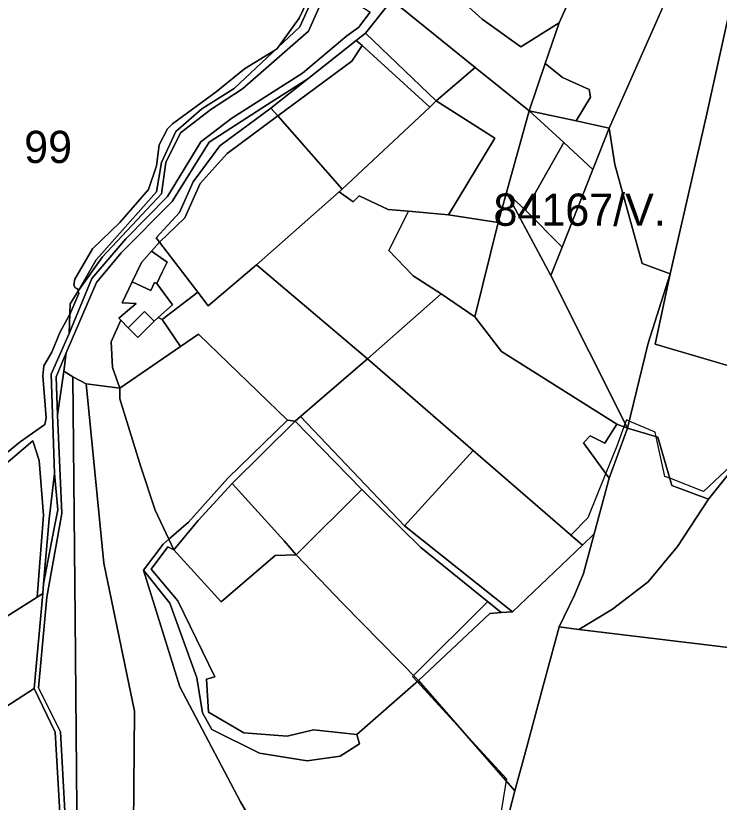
# Model space of a CAD drawing. Extents: x -477304 to -465429, y -1159113 to -1149210.
# Drawn here: x -470664 to -470336.2, y -1155976.9 to -1155610.6 of the extents above; entities that cross this region are included whole.
import ezdxf

# ---------------------------------------------------------------- set-up
doc = ezdxf.new("R2010")
doc.units = 0
for name, color, linetype in [('BPEJ_s', 7, 'Continuous'), ('orna_s', 7, 'Continuous'), ('ostatni_s', 7, 'Continuous'), ('PUPFL_s', 7, 'Continuous'), ('trav_porost_s', 7, 'Continuous'), ('voda_s', 7, 'Continuous'), ('zahrada_s', 7, 'Continuous')]:
    doc.layers.add(name, color=color, linetype=linetype)

msp = doc.modelspace()

# ---------------------------------------------------------------- linework, layer by layer
at = {"layer": 'BPEJ_s'}
for points in [[(-470520.3, -1155587.23), (-470531.99, -1155611.67), (-470541.59, -1155625.07), (-470542.18, -1155625.9), (-470543.02, -1155626.42), (-470557.48, -1155635.25), (-470570.66, -1155646.09), (-470591.05, -1155660.96), (-470593.39, -1155663.3), (-470597.22, -1155670.74), (-470598.49, -1155680.51), (-470602.1, -1155691.56), (-470615.49, -1155706.86), (-470628.24, -1155719.18), (-470636.52, -1155733.2), (-470636.95, -1155735.97), (-470636.31, -1155737.24), (-470635.53, -1155737.63), (-470635.04, -1155737.88), (-470634.88, -1155738.69), (-470634.75, -1155739.32), (-470634.61, -1155740), (-470638.89, -1155749.78), (-470639.07, -1155750.2), (-470643.32, -1155757.85), (-470647.15, -1155767.2), (-470650.97, -1155773.57), (-470651.4, -1155778.25), (-470649.91, -1155797.8), (-470650.55, -1155800.98), (-470662.02, -1155809.06), (-470695.17, -1155836.26)], [(-470695.17, -1155836.26), (-470662.02, -1155809.06), (-470650.55, -1155800.98), (-470649.91, -1155797.8), (-470651.4, -1155778.25), (-470650.97, -1155773.57), (-470647.15, -1155767.2), (-470643.32, -1155757.85), (-470639.07, -1155750.2), (-470638.89, -1155749.78), (-470634.61, -1155740), (-470634.75, -1155739.32), (-470634.88, -1155738.69), (-470635.04, -1155737.88), (-470635.53, -1155737.63), (-470636.31, -1155737.24), (-470636.95, -1155735.97), (-470636.52, -1155733.2), (-470628.24, -1155719.18), (-470615.49, -1155706.86), (-470602.1, -1155691.56), (-470598.49, -1155680.51), (-470597.22, -1155670.74), (-470593.39, -1155663.3), (-470591.05, -1155660.96), (-470570.66, -1155646.09), (-470557.48, -1155635.25), (-470543.02, -1155626.42), (-470542.18, -1155625.9), (-470541.59, -1155625.07), (-470531.99, -1155611.67), (-470520.3, -1155587.23)], [(-470322.86, -1155812.8), (-470343.53, -1155832.22), (-470359.33, -1155826.01), (-470361.53, -1155825.15), (-470365.56, -1155806.71), (-470366.02, -1155804.59), (-470378.18, -1155799.38), (-470379.52, -1155798.8), (-470380.1, -1155800.37), (-470380.34, -1155801.04), (-470380.69, -1155801.99), (-470384.02, -1155811.01), (-470389.13, -1155823.68), (-470397.51, -1155844.43), (-470405.41, -1155852.46), (-470399.99, -1155857.16), (-470432.5, -1155888.15), (-470437.79, -1155888.44), (-470443.77, -1155883.63), (-470444.43, -1155883.63), (-470478.65, -1155917.86), (-470478.84, -1155918.05), (-470479.13, -1155918.33), (-470476.98, -1155920.67), (-470454.88, -1155944.72), (-470435.43, -1155965.89), (-470435.57, -1155966.76), (-470440.9, -1156000)], [(-470322.86, -1155812.8), (-470343.53, -1155832.22), (-470359.33, -1155826.01), (-470361.53, -1155825.15), (-470365.56, -1155806.71), (-470366.02, -1155804.59), (-470378.18, -1155799.38), (-470379.52, -1155798.8), (-470380.1, -1155800.37), (-470380.34, -1155801.04), (-470380.69, -1155801.99), (-470384.02, -1155811.01), (-470389.13, -1155823.68), (-470397.51, -1155844.43), (-470405.41, -1155852.46), (-470399.99, -1155857.16), (-470432.5, -1155888.15), (-470437.79, -1155888.44), (-470443.77, -1155883.63), (-470444.43, -1155883.63), (-470478.65, -1155917.86), (-470478.84, -1155918.05), (-470479.13, -1155918.33), (-470476.98, -1155920.67), (-470454.88, -1155944.72), (-470435.43, -1155965.89), (-470435.57, -1155966.76), (-470440.9, -1156000)]]:
    msp.add_lwpolyline(points, dxfattribs=at)
at = {"layer": 'orna_s'}
msp.add_lwpolyline([(-470605.67, -1155820.6), (-470615.47, -1155788.93), (-470615.52, -1155783.98), (-470587.23, -1155764.68), (-470578.86, -1155758.92), (-470537.39, -1155798.9), (-470565.24, -1155825.99), (-470583.54, -1155846.48), (-470592.65, -1155854.42), (-470599.12, -1155840.86)], close=True, dxfattribs=at)
at = {"layer": 'ostatni_s'}
for points in [[(-470361.05, -1155358.84), (-470391.55, -1155422.72), (-470413.18, -1155466.61), (-470426.56, -1155485.73), (-470444.94, -1155519.17), (-470455.5, -1155548.7), (-470471.3, -1155580.98), (-470488.75, -1155603.33), (-470501.01, -1155618.67), (-470505.4, -1155622.14), (-470527.91, -1155639.95), (-470546.67, -1155651.88), (-470573.86, -1155669.5), (-470591.22, -1155697.17), (-470614.89, -1155720.96), (-470626.39, -1155734.78), (-470640.49, -1155767.59), (-470645.27, -1155778.72), (-470644.5, -1155796.67), (-470642.52, -1155842.38), (-470649.51, -1155881.42), (-470653.36, -1155923.6), (-470643.23, -1155944.14), (-470639.95, -1156003.75)], [(-470642.11, -1156005.92), (-470645.63, -1155944.19), (-470655.51, -1155923.82), (-470651.37, -1155879.6), (-470651.15, -1155875.22), (-470646.19, -1155849.28), (-470644.43, -1155840.66), (-470645.92, -1155823.8), (-470647.55, -1155777.55), (-470639.2, -1155758.52), (-470628.51, -1155732.9), (-470612.69, -1155714.53), (-470593.35, -1155694.75), (-470577.75, -1155669.32), (-470563.37, -1155658.28), (-470530.45, -1155637.33), (-470509.82, -1155619.91), (-470504.35, -1155616.12), (-470498.96, -1155608.92)]]:
    msp.add_lwpolyline(points, dxfattribs=at)
for points in [[(-470593.35, -1155694.75), (-470612.69, -1155714.53), (-470628.51, -1155732.9), (-470639.2, -1155758.52), (-470638.71, -1155744.71), (-470634.83, -1155738.62), (-470623.64, -1155722.83), (-470596.17, -1155693.58), (-470594.16, -1155678.89), (-470587.29, -1155665.13), (-470573.2, -1155654.25), (-470558.43, -1155644.65), (-470527.59, -1155617.75), (-470518.08, -1155596.37), (-470498.96, -1155608.92), (-470504.35, -1155616.12), (-470509.82, -1155619.91), (-470530.45, -1155637.33), (-470563.37, -1155658.28), (-470577.75, -1155669.32)], [(-470545.16, -1155653.59), (-470568.93, -1155671.12), (-470581.34, -1155687.89), (-470587.75, -1155702.26), (-470598.57, -1155714.02), (-470597, -1155716.05), (-470600.72, -1155720.2), (-470605.47, -1155725.51), (-470609.71, -1155734.57), (-470614.45, -1155744.36), (-470607.9, -1155744.58), (-470616.02, -1155751.42), (-470615.08, -1155752.37), (-470619.59, -1155762.39), (-470618.93, -1155774.4), (-470615.52, -1155783.98), (-470631.26, -1155781.99), (-470637.36, -1155778.82), (-470641.61, -1155776.16), (-470640.49, -1155767.59), (-470626.39, -1155734.78), (-470614.89, -1155720.96), (-470591.22, -1155697.17), (-470573.86, -1155669.5), (-470546.67, -1155651.88), (-470527.91, -1155639.95)], [(-470402.87, -1155659.6), (-470387.53, -1155662.94), (-470395.14, -1155682.2), (-470408.69, -1155669.61), (-470424.81, -1155654.83)], [(-470409.44, -1155718.4), (-470426.48, -1155701.09), (-470408.69, -1155669.61), (-470395.14, -1155682.2)], [(-470490.14, -1155719.92), (-470480.95, -1155701.64), (-470462.34, -1155703.24), (-470439.28, -1155706.93), (-470450.11, -1155750.84), (-470465.78, -1155740.14), (-470478.8, -1155731.65)], [(-470609.71, -1155734.57), (-470605.47, -1155725.51), (-470600.72, -1155720.2), (-470593.48, -1155725.31), (-470595.87, -1155730.01), (-470598.33, -1155735.26), (-470599.33, -1155734.79), (-470601.11, -1155738.59)], [(-470611.59, -1155755.89), (-470603.99, -1155748.36), (-470599.55, -1155752.83), (-470607.15, -1155760.36)]]:
    msp.add_lwpolyline(points, close=True, dxfattribs=at)
at = {"layer": 'PUPFL_s'}
for points in [[(-470520.08, -1155590.01), (-470531.65, -1155615.76), (-470562.25, -1155644.43), (-470577.27, -1155654), (-470589.4, -1155664.46), (-470596.12, -1155678.9), (-470598.43, -1155692.64), (-470626.49, -1155724.23), (-470634.83, -1155738.62), (-470638.71, -1155744.71), (-470639.2, -1155758.52), (-470647.55, -1155777.55), (-470645.92, -1155823.8), (-470648.45, -1155844.82), (-470651.15, -1155875.22), (-470651.37, -1155879.6), (-470654.11, -1155881.35), (-470651.04, -1155843.13), (-470653.06, -1155817.75), (-470656.01, -1155808.56), (-470697.22, -1155843.56)], [(-470205.68, -1155608.91), (-470216.64, -1155638.54), (-470224.14, -1155665.63), (-470232.17, -1155695.22), (-470240.26, -1155744.22), (-470254.62, -1155779.98), (-470264.52, -1155798.66), (-470267.84, -1155823.97), (-470275.23, -1155844.01), (-470288.64, -1155886.17), (-470295.8, -1155909.1), (-470401.69, -1155896.41), (-470385.95, -1155887), (-470369.3, -1155874.24), (-470355.67, -1155857.69), (-470341.29, -1155835.79), (-470321.48, -1155811.08), (-470296.28, -1155794.77), (-470283.24, -1155781.12), (-470276.25, -1155752.95), (-470265.01, -1155696.27), (-470228.8, -1155649.13), (-470219.26, -1155634.99), (-470207.95, -1155607.86)]]:
    msp.add_lwpolyline(points, dxfattribs=at)
for points in [[(-470409.44, -1155718.4), (-470395.14, -1155682.2), (-470387.53, -1155662.94), (-470384.92, -1155679.82), (-470372.21, -1155726.03), (-470359.04, -1155730.81), (-470369.29, -1155763.02), (-470378.97, -1155802.62), (-470414.65, -1155731.59)], [(-470450.11, -1155750.84), (-470439.28, -1155706.93), (-470435.41, -1155692.91), (-470428.66, -1155705.49), (-470414.65, -1155731.59), (-470378.97, -1155802.62), (-470383.99, -1155800.79), (-470437.66, -1155766.92)], [(-470435.41, -1155692.91), (-470426.48, -1155701.09), (-470409.44, -1155718.4), (-470414.65, -1155731.59), (-470428.66, -1155705.49)], [(-470297.39, -1155783.79), (-470288.01, -1155779.74), (-470280.55, -1155752.36), (-470276.25, -1155752.95), (-470283.24, -1155781.12), (-470296.28, -1155794.77), (-470321.48, -1155811.08), (-470341.29, -1155835.79), (-470358.38, -1155829.31), (-470364.86, -1155806.92), (-470378.97, -1155802.62), (-470369.29, -1155763.02), (-470359.04, -1155730.81), (-470366.16, -1155763.6)], [(-470396.4, -1155806.21), (-470399.49, -1155809.46), (-470387.49, -1155825.93), (-470394.49, -1155851.93), (-470399.99, -1155857.16), (-470450.97, -1155813), (-470500.2, -1155770.3), (-470465.78, -1155740.14), (-470450.11, -1155750.84), (-470437.66, -1155766.92), (-470383.99, -1155800.79), (-470389.58, -1155809.6)], [(-470641.61, -1155776.16), (-470644.5, -1155796.67), (-470645.27, -1155778.72), (-470640.49, -1155767.59)], [(-470644.5, -1155796.67), (-470641.61, -1155776.16), (-470637.36, -1155778.82), (-470636.33, -1155891.03), (-470635.34, -1155997.82), (-470639.95, -1156003.75), (-470643.23, -1155944.14), (-470653.36, -1155923.6), (-470649.51, -1155881.42), (-470642.52, -1155842.38)], [(-470622.96, -1155865.56), (-470608.66, -1155934.43), (-470609.51, -1156023.21), (-470609.81, -1156053.66), (-470631.9, -1156013.49), (-470633.59, -1156022.45), (-470640.17, -1156005.91), (-470639.95, -1156003.75), (-470635.34, -1155997.82), (-470636.33, -1155891.03), (-470637.36, -1155778.82), (-470631.26, -1155781.99)], [(-470595.32, -1155856.75), (-470604.51, -1155868.86), (-470587.53, -1155923.13), (-470559.24, -1155976.6), (-470528.88, -1156029.26), (-470609.51, -1156023.21), (-470608.66, -1155934.43), (-470622.96, -1155865.56), (-470631.26, -1155781.99), (-470615.52, -1155783.98), (-470615.47, -1155788.93), (-470605.67, -1155820.6), (-470599.12, -1155840.86), (-470592.65, -1155854.42)], [(-470385.95, -1155887), (-470401.69, -1155896.41), (-470410.78, -1155895.2), (-470403.65, -1155880.43), (-470399.42, -1155870.27), (-470394.49, -1155851.93), (-470387.49, -1155825.93), (-470378.97, -1155802.62), (-470364.86, -1155806.92), (-470358.38, -1155829.31), (-470341.29, -1155835.79), (-470355.67, -1155857.69), (-470369.3, -1155874.24)], [(-470389.58, -1155809.6), (-470383.99, -1155800.79), (-470378.97, -1155802.62), (-470387.49, -1155825.93), (-470399.49, -1155809.46), (-470396.4, -1155806.21)], [(-470648.45, -1155844.82), (-470645.92, -1155823.8), (-470644.43, -1155840.66), (-470646.19, -1155849.28), (-470651.15, -1155875.22)], [(-470502.78, -1155831.29), (-470475.28, -1155858.28), (-470437.79, -1155888.44), (-470443.19, -1155889.02), (-470476.4, -1155920.16), (-470511.59, -1155884.24), (-470533.31, -1155861.57)], [(-470592.24, -1155884.23), (-470604.51, -1155868.86), (-470595.32, -1155856.75), (-470592.65, -1155854.42), (-470590.31, -1155859.31), (-470593.18, -1155857.96), (-470600.91, -1155868.31), (-470588.52, -1155883.07), (-470571.3, -1155918.48), (-470575.2, -1155919.52), (-470574.19, -1155934.86), (-470557.78, -1155944.47), (-470537.5, -1155946.15), (-470525.36, -1155943.17), (-470505.16, -1155945.27), (-470503.87, -1155949.73), (-470512.9, -1155955.34), (-470528.2, -1155957.6), (-470550.49, -1155954.05), (-470572.67, -1155943.04), (-470576.97, -1155935.27), (-470579.61, -1155918.86)], [(-470432.5, -1155888.15), (-470399.99, -1155857.16), (-470394.49, -1155851.93), (-470399.42, -1155870.27), (-470403.65, -1155880.43), (-470410.78, -1155895.2), (-470412.32, -1155900.86), (-470418.22, -1155922.68), (-470426.04, -1155951.63), (-470431.41, -1155971.51), (-470476.4, -1155920.16), (-470443.19, -1155889.02), (-470437.79, -1155888.44)], [(-470590.31, -1155859.31), (-470568.35, -1155883.48), (-470543.2, -1155862.01), (-470533.31, -1155861.57), (-470511.59, -1155884.24), (-470476.4, -1155920.16), (-470505.16, -1155945.27), (-470525.36, -1155943.17), (-470537.5, -1155946.15), (-470557.78, -1155944.47), (-470574.19, -1155934.86), (-470575.2, -1155919.52), (-470571.3, -1155918.48), (-470588.52, -1155883.07), (-470600.91, -1155868.31), (-470593.18, -1155857.96)], [(-470438.59, -1156010.05), (-470440.46, -1156021.9), (-470442.63, -1156035.73), (-470528.88, -1156029.26), (-470559.24, -1155976.6), (-470587.53, -1155923.13), (-470604.51, -1155868.86), (-470592.24, -1155884.23), (-470579.61, -1155918.86), (-470576.97, -1155935.27), (-470572.67, -1155943.04), (-470550.49, -1155954.05), (-470528.2, -1155957.6), (-470512.9, -1155955.34), (-470503.87, -1155949.73), (-470505.16, -1155945.27), (-470476.4, -1155920.16), (-470431.41, -1155971.51), (-470434.03, -1155981.16)], [(-470739.63, -1156025.68), (-470743.8, -1156009.07), (-470737.04, -1155986.49), (-470737.91, -1155969.8), (-470734.63, -1155953.27), (-470722.1, -1155935.9), (-470668.44, -1155890.52), (-470654.11, -1155881.35), (-470651.37, -1155879.6), (-470655.51, -1155923.82), (-470690.93, -1155946.78)], [(-470438.59, -1156010.05), (-470434.03, -1155981.16), (-470431.41, -1155971.51), (-470426.04, -1155951.63), (-470418.22, -1155922.68), (-470412.32, -1155900.86), (-470410.78, -1155895.2), (-470401.69, -1155896.41), (-470295.8, -1155909.1), (-470312.7, -1155966.67), (-470330.46, -1156027.15), (-470350.23, -1156083.78), (-470366.71, -1156130.98), (-470387.92, -1156191.78), (-470455.71, -1156141.01), (-470451.51, -1156107.08), (-470446.47, -1156066.6), (-470442.63, -1156035.73), (-470440.46, -1156021.9)], [(-470655.51, -1155923.82), (-470645.63, -1155944.19), (-470642.11, -1156005.92), (-470690.4, -1156057.92), (-470711.91, -1156081.08), (-470736.91, -1156113.58), (-470739.11, -1156116.44), (-470739.63, -1156025.68), (-470690.93, -1155946.78)]]:
    msp.add_lwpolyline(points, close=True, dxfattribs=at)
at = {"layer": 'trav_porost_s'}
for points in [[(-470384.92, -1155679.82), (-470387.53, -1155662.94), (-470379.3, -1155644.47), (-470362.95, -1155607.7), (-470347.22, -1155570.81), (-470335.85, -1155544.31), (-470336.47, -1155560.9), (-470323.16, -1155568.4), (-470326.35, -1155585.16), (-470342.27, -1155657.73), (-470359.04, -1155730.81), (-470372.21, -1155726.03)], [(-470457.43, -1155602.45), (-470471.3, -1155580.98), (-470452.2, -1155553.75), (-470407.07, -1155575.86), (-470399.09, -1155583.61), (-470402.65, -1155595.4), (-470410.84, -1155613.92), (-470428.74, -1155625.14), (-470446.64, -1155612.11)], [(-470417.3, -1155632.85), (-470424.81, -1155654.83), (-470450.04, -1155634.71), (-470488.75, -1155603.33), (-470471.3, -1155580.98), (-470457.43, -1155602.45), (-470446.64, -1155612.11), (-470428.74, -1155625.14), (-470410.84, -1155613.92)], [(-470488.75, -1155603.33), (-470450.04, -1155634.71), (-470468.1, -1155650.19), (-470501.01, -1155618.67)], [(-470468.1, -1155650.19), (-470471.15, -1155653.09), (-470502.69, -1155624.45), (-470505.4, -1155622.14), (-470501.01, -1155618.67)], [(-470507.42, -1155631.72), (-470541.92, -1155657.28), (-470545.16, -1155653.59), (-470527.91, -1155639.95), (-470505.4, -1155622.14), (-470502.69, -1155624.45)], [(-470471.15, -1155653.09), (-470511.93, -1155691.36), (-470541.92, -1155657.28), (-470507.42, -1155631.72), (-470502.69, -1155624.45)], [(-470440.78, -1155667.58), (-470468.1, -1155650.19), (-470450.04, -1155634.71), (-470424.81, -1155654.83), (-470435.41, -1155692.91), (-470439.28, -1155706.93), (-470462.34, -1155703.24)], [(-470396.82, -1155644.99), (-470396.25, -1155648.54), (-470402.87, -1155659.6), (-470424.81, -1155654.83), (-470417.3, -1155632.85), (-470409.22, -1155639.35)], [(-470545.16, -1155653.59), (-470541.92, -1155657.28), (-470565.54, -1155674.78), (-470578.15, -1155688.66), (-470585.19, -1155704.68), (-470597, -1155716.05), (-470598.57, -1155714.02), (-470587.75, -1155702.26), (-470581.34, -1155687.89), (-470568.93, -1155671.12)], [(-470480.95, -1155701.64), (-470490.47, -1155700.87), (-470503.95, -1155694.43), (-470506.84, -1155697.32), (-470513.35, -1155692.62), (-470511.93, -1155691.36), (-470471.15, -1155653.09), (-470468.1, -1155650.19), (-470440.78, -1155667.58), (-470462.34, -1155703.24)], [(-470578.15, -1155688.66), (-470565.54, -1155674.78), (-470541.92, -1155657.28), (-470511.93, -1155691.36), (-470513.35, -1155692.62), (-470551.78, -1155726.54), (-470574.32, -1155745.62), (-470579.2, -1155739.26), (-470597, -1155716.05), (-470585.19, -1155704.68)], [(-470435.41, -1155692.91), (-470424.81, -1155654.83), (-470408.69, -1155669.61), (-470426.48, -1155701.09)], [(-470490.14, -1155719.92), (-470478.8, -1155731.65), (-470465.78, -1155740.14), (-470500.2, -1155770.3), (-470551.78, -1155726.54), (-470513.35, -1155692.62), (-470506.84, -1155697.32), (-470503.95, -1155694.43), (-470490.47, -1155700.87), (-470480.95, -1155701.64)], [(-470591.06, -1155745.24), (-470598.33, -1155735.26), (-470595.87, -1155730.01), (-470593.48, -1155725.31), (-470600.72, -1155720.2), (-470597, -1155716.05), (-470579.2, -1155739.26), (-470595.84, -1155752.12), (-470597.68, -1155751.15)], [(-470578.86, -1155758.92), (-470587.23, -1155764.68), (-470595.84, -1155752.12), (-470579.2, -1155739.26), (-470574.32, -1155745.62), (-470551.78, -1155726.54), (-470500.2, -1155770.3), (-470531.28, -1155797.16), (-470533.87, -1155799.4), (-470537.39, -1155798.9)], [(-470615.08, -1155752.37), (-470611.59, -1155755.89), (-470607.15, -1155760.36), (-470599.55, -1155752.83), (-470597.68, -1155751.15), (-470595.84, -1155752.12), (-470587.23, -1155764.68), (-470615.52, -1155783.98), (-470618.93, -1155774.4), (-470619.59, -1155762.39)], [(-470500.2, -1155770.3), (-470450.97, -1155813), (-470482.82, -1155848.09), (-470531.28, -1155797.16)], [(-470537.39, -1155798.9), (-470533.87, -1155799.4), (-470563.18, -1155828.42), (-470579.08, -1155845.6), (-470590.31, -1155859.31), (-470592.65, -1155854.42), (-470583.54, -1155846.48), (-470565.24, -1155825.99)], [(-470539.01, -1155855.08), (-470563.18, -1155828.42), (-470533.87, -1155799.4), (-470502.78, -1155831.29), (-470533.31, -1155861.57)], [(-470432.5, -1155888.15), (-470437.79, -1155888.44), (-470475.28, -1155858.28), (-470502.78, -1155831.29), (-470533.87, -1155799.4), (-470531.28, -1155797.16), (-470482.82, -1155848.09)], [(-470656.01, -1155808.56), (-470653.06, -1155817.75), (-470651.04, -1155843.13), (-470654.11, -1155881.35), (-470668.44, -1155890.52), (-470722.1, -1155935.9), (-470730.68, -1155921.97), (-470716.27, -1155894.15), (-470697.22, -1155843.56)], [(-470399.99, -1155857.16), (-470432.5, -1155888.15), (-470482.82, -1155848.09), (-470450.97, -1155813)], [(-470568.35, -1155883.48), (-470590.31, -1155859.31), (-470579.08, -1155845.6), (-470563.18, -1155828.42), (-470539.01, -1155855.08), (-470533.31, -1155861.57), (-470543.2, -1155862.01)]]:
    msp.add_lwpolyline(points, close=True, dxfattribs=at)
for points in [[(-470207.95, -1155607.86), (-470219.26, -1155634.99), (-470228.8, -1155649.13), (-470243.67, -1155625.75), (-470253.55, -1155649.18), (-470256.71, -1155675.4), (-470262.02, -1155681.21), (-470265.01, -1155696.27), (-470276.25, -1155752.95), (-470280.55, -1155752.36), (-470288.01, -1155779.74), (-470297.39, -1155783.79), (-470366.16, -1155763.6), (-470359.04, -1155730.81), (-470342.27, -1155657.73), (-470326.35, -1155585.16)], [(-470362.95, -1155607.7), (-470379.3, -1155644.47), (-470387.53, -1155662.94), (-470402.87, -1155659.6), (-470396.25, -1155648.54), (-470396.82, -1155644.99), (-470409.22, -1155639.35), (-470417.3, -1155632.85), (-470410.84, -1155613.92), (-470402.65, -1155595.4)]]:
    msp.add_lwpolyline(points, dxfattribs=at)
at = {"layer": 'voda_s'}
msp.add_lwpolyline([(-470518.08, -1155596.37), (-470527.59, -1155617.75), (-470558.43, -1155644.65), (-470573.2, -1155654.25), (-470587.29, -1155665.13), (-470594.16, -1155678.89), (-470596.17, -1155693.58), (-470623.64, -1155722.83), (-470634.83, -1155738.62), (-470626.49, -1155724.23), (-470598.43, -1155692.64), (-470596.12, -1155678.9), (-470589.4, -1155664.46), (-470577.27, -1155654), (-470562.25, -1155644.43), (-470531.65, -1155615.76), (-470520.08, -1155590.01)], dxfattribs=at)
at = {"layer": 'zahrada_s'}
msp.add_lwpolyline([(-470607.9, -1155744.58), (-470614.45, -1155744.36), (-470609.71, -1155734.57), (-470601.11, -1155738.59), (-470599.33, -1155734.79), (-470598.33, -1155735.26), (-470591.06, -1155745.24), (-470597.68, -1155751.15), (-470599.55, -1155752.83), (-470603.99, -1155748.36), (-470611.59, -1155755.89), (-470615.08, -1155752.37), (-470616.02, -1155751.42)], close=True, dxfattribs=at)

# ---------------------------------------------------------------- texts
at = {"layer": 'BPEJ_s'}
for s, p in [('99', (-470660.1, -1155679.16)), ('84167/V.', (-470441.43, -1155708.41))]:
    msp.add_text(s, height=15, dxfattribs=at).set_placement(p)

doc.saveas('drawing.dxf')
